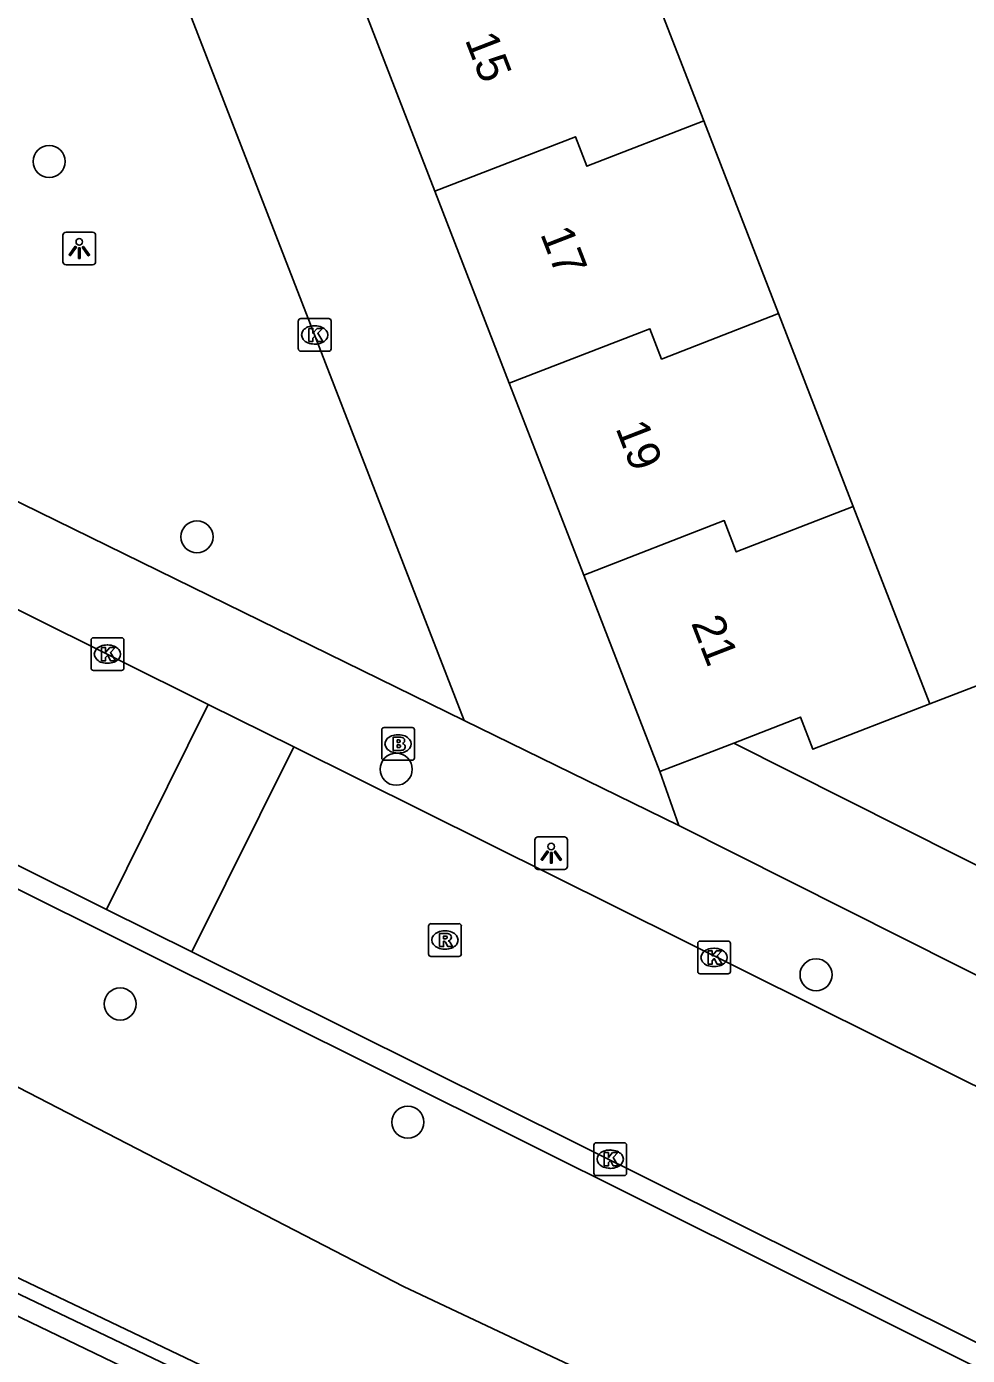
# Model space of a CAD drawing. Extents: x 162990 to 165007, y 383433 to 384336.
# Drawn here: x 164008.61 to 164037.32, y 383776.13 to 383816.68 of the extents above; entities that cross this region are included whole.
import ezdxf

# ---------------------------------------------------------------- set-up
doc = ezdxf.new("R2010")
doc.units = 0
for name, color, linetype in [('IMGEO_Boom', 7, 'Continuous'), ('IMGEO_Brandkraan', 7, 'Continuous'), ('IMGEO_Geluidsscherm', 7, 'Continuous'), ('IMGEO_Groenvoorziening', 7, 'Continuous'), ('IMGEO_Kolk', 7, 'Continuous'), ('IMGEO_Lichtpunt', 7, 'Continuous'), ('IMGEO_Pand', 7, 'Continuous'), ('IMGEO_Pand_nummerreeks', 7, 'Continuous'), ('IMGEO_Rijbaan_lokaal_open', 7, 'Continuous'), ('IMGEO_Rioolput', 7, 'Continuous'), ('IMGEO_Spoorbaan_halfverhard', 7, 'Continuous'), ('IMGEO_Voetpad_open', 7, 'Continuous')]:
    doc.layers.add(name, color=color, linetype=linetype)

msp = doc.modelspace()

# ---------------------------------------------------------------- linework, layer by layer
at = {"layer": 'IMGEO_Boom'}
for centre in [(164009.302, 383812.563), (164013.813, 383801.112), (164019.892, 383794.019), (164032.7, 383787.749), (164011.468, 383786.857), (164020.246, 383783.251)]:
    msp.add_circle(centre, 0.489, dxfattribs=at)
at = {"layer": 'IMGEO_Brandkraan'}
for p, q in [((164019.449, 383794.368), (164019.449, 383795.22)), ((164019.524, 383795.294), (164020.376, 383795.294)), ((164019.937, 383795.074), (164019.962, 383795.074)), ((164020.45, 383795.22), (164020.45, 383794.368)), ((164020.376, 383794.294), (164019.524, 383794.294)), ((164019.96, 383794.514), (164019.935, 383794.514))]:
    msp.add_line(p, q, dxfattribs=at)
for points in [[(164019.449, 383794.368), (164019.449, 383795.22)], [(164019.524, 383795.294), (164020.376, 383795.294)], [(164019.797, 383794.994), (164019.797, 383794.594), (164020.01, 383794.594)], [(164020.028, 383794.994), (164019.797, 383794.994)], [(164020.45, 383795.22), (164020.45, 383794.368)], [(164019.976, 383794.913), (164019.922, 383794.913), (164019.922, 383794.837)], [(164019.922, 383794.837), (164019.975, 383794.837)], [(164019.984, 383794.761), (164019.922, 383794.761), (164019.922, 383794.68)], [(164019.922, 383794.68), (164019.984, 383794.68)], [(164020.376, 383794.294), (164019.524, 383794.294)]]:
    msp.add_lwpolyline(points, dxfattribs=at)
for centre, radius, start, end in [((164019.526, 383795.218), 0.0765, 91.552, 178.448), ((164019.526, 383795.218), 0.0765, 91.552, 178.448), ((164020.032, 383794.849), 0.145, 59.4692, 91.5367), ((164020.057, 383794.896), 0.0922, 285.5137, 58.1501), ((164020.374, 383795.218), 0.0765, 1.552, 88.448), ((164020.374, 383795.218), 0.0765, 1.552, 88.448), ((164019.977, 383794.875), 0.0379, 267.8285, 90.9355), ((164019.985, 383794.72), 0.0404, 269.8759, 90.5077), ((164020.016, 383794.845), 0.251, 268.6676, 293.5347), ((164020.062, 383794.704), 0.105, 301.3115, 78.989), ((164019.526, 383794.37), 0.0765, 181.552, 268.448), ((164019.526, 383794.37), 0.0765, 181.552, 268.448), ((164020.374, 383794.37), 0.0765, 271.552, 358.448), ((164020.374, 383794.37), 0.0765, 271.552, 358.448)]:
    msp.add_arc(centre, radius, start, end, dxfattribs=at)
for centre, major_axis, ratio, start_param, end_param in [((164019.936, 383794.794), (-0.387, 0.002), 0.722429, 4.712389, 7.853982), ((164019.961, 383794.794), (-0.39, 0.002), 0.717154, 1.570796, 4.712389)]:
    msp.add_ellipse(centre, major_axis=major_axis, ratio=ratio, start_param=start_param, end_param=end_param, dxfattribs=at)
at = {"layer": 'IMGEO_Geluidsscherm'}
msp.add_lwpolyline([(163949.283, 383805.578), (163958.493, 383801.554), (163976.899, 383793.724), (163981.48, 383791.723), (163994.879, 383784.928), (164003.875, 383780.639), (164032.407, 383767.008), (164041.418, 383762.706), (164050.208, 383757.972), (164059.111, 383753.358), (164067.978, 383748.728), (164076.812, 383744.138)], dxfattribs=at)
at = {"layer": 'IMGEO_Groenvoorziening'}
for points in [[(163762.901, 383879.022), (163763.142, 383879.783), (163770.57, 383877.207), (163786.519, 383872.073), (163829.229, 383857.865), (163846.299, 383851.794), (163880.237, 383839.724), (163923.817, 383821.246), (163935.03, 383816.871), (163938.07, 383815.685), (164000, 383788.515), (164001.434, 383787.886), (164020.113, 383778.24), (164032.955, 383772.178), (164060.575, 383757.962), (164061.832, 383760.603)], [(164036.173, 383796.015), (164044.109, 383799.068)], [(164030.188, 383794.82), (164045.656, 383787.034)], [(164028.519, 383792.302), (164027.938, 383793.948)]]:
    msp.add_lwpolyline(points, dxfattribs=at)
at = {"layer": 'IMGEO_Kolk'}
for p, q in [((164016.905, 383806.847), (164016.905, 383807.699)), ((164016.98, 383807.773), (164017.832, 383807.773)), ((164017.393, 383807.553), (164017.418, 383807.553)), ((164017.906, 383807.699), (164017.906, 383806.847)), ((164017.832, 383806.773), (164016.98, 383806.773)), ((164017.416, 383806.993), (164017.391, 383806.993)), ((164010.581, 383797.107), (164010.581, 383797.959)), ((164010.656, 383798.033), (164011.508, 383798.033)), ((164011.069, 383797.813), (164011.094, 383797.813)), ((164011.582, 383797.959), (164011.582, 383797.107)), ((164011.508, 383797.033), (164010.656, 383797.033)), ((164011.092, 383797.253), (164011.067, 383797.253)), ((164029.089, 383787.851), (164029.089, 383788.703)), ((164029.164, 383788.777), (164030.016, 383788.777)), ((164029.577, 383788.557), (164029.602, 383788.557)), ((164030.09, 383788.703), (164030.09, 383787.851)), ((164030.016, 383787.777), (164029.164, 383787.777)), ((164029.6, 383787.997), (164029.575, 383787.997)), ((164025.92, 383781.696), (164025.92, 383782.548)), ((164025.995, 383782.622), (164026.847, 383782.622)), ((164026.408, 383782.402), (164026.433, 383782.402)), ((164026.921, 383782.548), (164026.921, 383781.696)), ((164026.847, 383781.622), (164025.995, 383781.622)), ((164026.431, 383781.842), (164026.406, 383781.842))]:
    msp.add_line(p, q, dxfattribs=at)
for points in [[(164016.905, 383806.847), (164016.905, 383807.699)], [(164016.98, 383807.773), (164017.832, 383807.773)], [(164017.906, 383807.699), (164017.906, 383806.847)], [(164017.226, 383807.473), (164017.349, 383807.473), (164017.349, 383807.322), (164017.479, 383807.473), (164017.643, 383807.473), (164017.497, 383807.322), (164017.65, 383807.073), (164017.498, 383807.073), (164017.413, 383807.237), (164017.349, 383807.17), (164017.349, 383807.073), (164017.226, 383807.073), (164017.226, 383807.473)], [(164017.832, 383806.773), (164016.98, 383806.773)], [(164010.581, 383797.107), (164010.581, 383797.959)], [(164010.656, 383798.033), (164011.508, 383798.033)], [(164011.582, 383797.959), (164011.582, 383797.107)], [(164010.902, 383797.733), (164011.025, 383797.733), (164011.025, 383797.582), (164011.155, 383797.733), (164011.319, 383797.733), (164011.173, 383797.582), (164011.326, 383797.333), (164011.174, 383797.333), (164011.089, 383797.497), (164011.025, 383797.43), (164011.025, 383797.333), (164010.902, 383797.333), (164010.902, 383797.733)], [(164011.508, 383797.033), (164010.656, 383797.033)], [(164029.089, 383787.851), (164029.089, 383788.703)], [(164029.164, 383788.777), (164030.016, 383788.777)], [(164029.41, 383788.477), (164029.533, 383788.477), (164029.533, 383788.326), (164029.663, 383788.477), (164029.827, 383788.477), (164029.681, 383788.326), (164029.834, 383788.077), (164029.682, 383788.077), (164029.597, 383788.241), (164029.533, 383788.174), (164029.533, 383788.077), (164029.41, 383788.077), (164029.41, 383788.477)], [(164030.09, 383788.703), (164030.09, 383787.851)], [(164030.016, 383787.777), (164029.164, 383787.777)], [(164025.92, 383781.696), (164025.92, 383782.548)], [(164025.995, 383782.622), (164026.847, 383782.622)], [(164026.921, 383782.548), (164026.921, 383781.696)], [(164026.241, 383782.322), (164026.364, 383782.322), (164026.364, 383782.171), (164026.494, 383782.322), (164026.658, 383782.322), (164026.512, 383782.171), (164026.665, 383781.922), (164026.513, 383781.922), (164026.428, 383782.086), (164026.364, 383782.019), (164026.364, 383781.922), (164026.241, 383781.922), (164026.241, 383782.322)], [(164026.847, 383781.622), (164025.995, 383781.622)]]:
    msp.add_lwpolyline(points, dxfattribs=at)
for centre, start, end in [((164016.982, 383807.697), 91.552, 178.448), ((164016.982, 383807.697), 91.552, 178.448), ((164017.83, 383807.697), 1.552, 88.448), ((164017.83, 383807.697), 1.552, 88.448), ((164016.982, 383806.849), 181.552, 268.448), ((164016.982, 383806.849), 181.552, 268.448), ((164017.83, 383806.849), 271.552, 358.448), ((164017.83, 383806.849), 271.552, 358.448), ((164010.658, 383797.957), 91.552, 178.448), ((164010.658, 383797.957), 91.552, 178.448), ((164011.506, 383797.957), 1.552, 88.448), ((164011.506, 383797.957), 1.552, 88.448), ((164010.658, 383797.109), 181.552, 268.448), ((164010.658, 383797.109), 181.552, 268.448), ((164011.506, 383797.109), 271.552, 358.448), ((164011.506, 383797.109), 271.552, 358.448), ((164029.166, 383788.701), 91.552, 178.448), ((164029.166, 383788.701), 91.552, 178.448), ((164030.014, 383788.701), 1.552, 88.448), ((164030.014, 383788.701), 1.552, 88.448), ((164029.166, 383787.853), 181.552, 268.448), ((164029.166, 383787.853), 181.552, 268.448), ((164030.014, 383787.853), 271.552, 358.448), ((164030.014, 383787.853), 271.552, 358.448), ((164025.997, 383782.546), 91.552, 178.448), ((164025.997, 383782.546), 91.552, 178.448), ((164026.845, 383782.546), 1.552, 88.448), ((164026.845, 383782.546), 1.552, 88.448), ((164025.997, 383781.698), 181.552, 268.448), ((164025.997, 383781.698), 181.552, 268.448), ((164026.845, 383781.698), 271.552, 358.448), ((164026.845, 383781.698), 271.552, 358.448)]:
    msp.add_arc(centre, 0.0765, start, end, dxfattribs=at)
for centre, major_axis, ratio, start_param, end_param in [((164017.392, 383807.273), (-0.387, 0.002), 0.722429, 4.712389, 7.853982), ((164017.417, 383807.273), (-0.39, 0.002), 0.717154, 1.570796, 4.712389), ((164011.068, 383797.533), (-0.387, 0.002), 0.722429, 4.712389, 7.853982), ((164011.093, 383797.533), (-0.39, 0.002), 0.717154, 1.570796, 4.712389), ((164029.576, 383788.277), (-0.387, 0.002), 0.722429, 4.712389, 7.853982), ((164029.601, 383788.277), (-0.39, 0.002), 0.717154, 1.570796, 4.712389), ((164026.407, 383782.122), (-0.387, 0.002), 0.722429, 4.712389, 7.853982), ((164026.432, 383782.122), (-0.39, 0.002), 0.717154, 1.570796, 4.712389)]:
    msp.add_ellipse(centre, major_axis=major_axis, ratio=ratio, start_param=start_param, end_param=end_param, dxfattribs=at)
at = {"layer": 'IMGEO_Lichtpunt'}
for p, q in [((164010.625, 383810.408), (164009.817, 383810.408)), ((164010.625, 383810.408), (164009.817, 383810.408)), ((164009.723, 383810.313), (164009.723, 383809.506)), ((164009.723, 383810.313), (164009.723, 383809.506)), ((164010.719, 383809.506), (164010.719, 383810.313)), ((164010.719, 383809.506), (164010.719, 383810.313)), ((164009.817, 383809.412), (164010.625, 383809.412)), ((164009.817, 383809.412), (164010.625, 383809.412)), ((164024.122, 383791.863), (164024.122, 383791.056)), ((164024.122, 383791.863), (164024.122, 383791.056)), ((164025.024, 383791.958), (164024.216, 383791.958)), ((164025.024, 383791.958), (164024.216, 383791.958)), ((164025.118, 383791.056), (164025.118, 383791.863)), ((164025.118, 383791.056), (164025.118, 383791.863)), ((164024.216, 383790.962), (164025.024, 383790.962)), ((164024.216, 383790.962), (164025.024, 383790.962))]:
    msp.add_line(p, q, dxfattribs=at)
for points in [[(164010.097, 383809.977), (164010.136, 383809.949), (164009.948, 383809.687), (164009.91, 383809.714), (164010.097, 383809.977)], [(164010.309, 383809.949), (164010.347, 383809.976), (164010.534, 383809.714), (164010.495, 383809.686), (164010.309, 383809.949)], [(164010.199, 383809.929), (164010.246, 383809.929), (164010.246, 383809.607), (164010.199, 383809.607), (164010.199, 383809.929)], [(164024.496, 383791.527), (164024.535, 383791.499), (164024.347, 383791.237), (164024.309, 383791.264), (164024.496, 383791.527)], [(164024.598, 383791.479), (164024.645, 383791.479), (164024.645, 383791.157), (164024.598, 383791.157), (164024.598, 383791.479)], [(164024.708, 383791.499), (164024.746, 383791.526), (164024.933, 383791.264), (164024.894, 383791.236), (164024.708, 383791.499)]]:
    msp.add_lwpolyline(points, dxfattribs=at)
for centre in [(164010.222, 383810.111), (164024.621, 383791.661)]:
    msp.add_circle(centre, 0.0994, dxfattribs=at)
for centre, start, end in [((164009.817, 383810.313), 90, 180), ((164009.817, 383810.313), 90, 180), ((164010.625, 383810.313), 0, 90), ((164010.625, 383810.313), 0, 90), ((164009.817, 383809.506), 180, 270), ((164009.817, 383809.506), 180, 270), ((164010.625, 383809.506), 270, 0), ((164010.625, 383809.506), 270, 360), ((164024.216, 383791.863), 90, 180), ((164024.216, 383791.863), 90, 180), ((164025.024, 383791.863), 0, 90), ((164025.024, 383791.863), 0, 90), ((164024.216, 383791.056), 180, 270), ((164024.216, 383791.056), 180, 270), ((164025.024, 383791.056), 270, 0), ((164025.024, 383791.056), 270, 360)]:
    msp.add_arc(centre, 0.0946, start, end, dxfattribs=at)
at = {"layer": 'IMGEO_Pand'}
for points in [[(164021.071, 383811.655), (164018.746, 383817.651), (164023.576, 383819.524), (164023.913, 383818.655), (164026.939, 383819.829), (164029.274, 383813.806)], [(164021.071, 383811.655), (164025.365, 383813.318), (164025.703, 383812.421), (164029.274, 383813.806)], [(164029.274, 383813.806), (164031.556, 383807.922)], [(164023.342, 383805.799), (164021.071, 383811.655)], [(164023.342, 383805.799), (164027.634, 383807.462), (164027.986, 383806.537), (164031.556, 383807.922)], [(164031.556, 383807.922), (164033.837, 383802.039)], [(164025.613, 383799.944), (164023.342, 383805.799)], [(164033.837, 383802.039), (164030.268, 383800.654), (164029.902, 383801.606), (164025.613, 383799.944)], [(164033.837, 383802.039), (164036.173, 383796.015)], [(164027.938, 383793.948), (164025.613, 383799.944)], [(164030.188, 383794.82), (164032.225, 383795.61), (164032.604, 383794.631), (164036.173, 383796.015)], [(164027.938, 383793.948), (164029.53, 383794.565), (164030.188, 383794.82)]]:
    msp.add_lwpolyline(points, dxfattribs=at)
at = {"layer": 'IMGEO_Rijbaan_lokaal_open'}
for points in [[(164014.159, 383795.997), (164000, 383803.041), (163982.59, 383811.732), (163970.395, 383817.873), (163963.039, 383821.502), (163961.404, 383822.3)], [(163958.238, 383815.976), (163985.881, 383802.377), (164000, 383795.245), (164011.05, 383789.744)], [(164011.05, 383789.744), (164014.159, 383795.997)], [(164014.159, 383795.997), (164016.764, 383794.701)], [(164013.655, 383788.447), (164016.764, 383794.701)], [(164016.764, 383794.701), (164066.141, 383770.136), (164066.845, 383769.801)], [(164013.655, 383788.447), (164011.05, 383789.744)], [(164063.775, 383763.5), (164063.32, 383763.72), (164013.655, 383788.447)]]:
    msp.add_lwpolyline(points, dxfattribs=at)
at = {"layer": 'IMGEO_Rioolput'}
for p, q in [((164020.952, 383789.308), (164021.804, 383789.308)), ((164020.877, 383788.382), (164020.877, 383789.234)), ((164021.365, 383789.088), (164021.39, 383789.088)), ((164021.878, 383789.234), (164021.878, 383788.382)), ((164021.388, 383788.528), (164021.363, 383788.528)), ((164021.804, 383788.308), (164020.952, 383788.308))]:
    msp.add_line(p, q, dxfattribs=at)
for points in [[(164020.952, 383789.308), (164021.804, 383789.308)], [(164020.877, 383788.382), (164020.877, 383789.234)], [(164021.466, 383789.006), (164021.214, 383789.008), (164021.214, 383788.608)], [(164021.392, 383788.927), (164021.338, 383788.927), (164021.338, 383788.846)], [(164021.878, 383789.234), (164021.878, 383788.382)], [(164021.214, 383788.608), (164021.338, 383788.608), (164021.338, 383788.77), (164021.349, 383788.77)], [(164021.338, 383788.846), (164021.39, 383788.846)], [(164021.396, 383788.741), (164021.467, 383788.608), (164021.607, 383788.608), (164021.542, 383788.734)], [(164021.804, 383788.308), (164020.952, 383788.308)]]:
    msp.add_lwpolyline(points, dxfattribs=at)
for centre, radius, start, end in [((164020.954, 383789.232), 0.0765, 91.552, 178.448), ((164020.954, 383789.232), 0.0765, 91.552, 178.448), ((164021.802, 383789.232), 0.0765, 1.552, 88.448), ((164021.802, 383789.232), 0.0765, 1.552, 88.448), ((164021.398, 383788.831), 0.0964, 77.0061, 93.1865), ((164021.412, 383788.888), 0.0378, 276.6634, 79.6772), ((164021.465, 383788.896), 0.109, 350.3612, 89.416), ((164021.463, 383788.896), 0.112, 277.5842, 350.9817), ((164021.348, 383788.717), 0.0533, 26.0293, 88.6989), ((164021.374, 383789.035), 0.19, 274.7715, 282.9687), ((164021.447, 383788.681), 0.108, 29.5134, 73.7905), ((164020.954, 383788.384), 0.0765, 181.552, 268.448), ((164020.954, 383788.384), 0.0765, 181.552, 268.448), ((164021.802, 383788.384), 0.0765, 271.552, 358.448), ((164021.802, 383788.384), 0.0765, 271.552, 358.448)]:
    msp.add_arc(centre, radius, start, end, dxfattribs=at)
for centre, major_axis, ratio, start_param, end_param in [((164021.364, 383788.808), (-0.387, 0.002), 0.722429, 4.712389, 7.853982), ((164021.389, 383788.808), (-0.39, 0.002), 0.717154, 1.570796, 4.712389)]:
    msp.add_ellipse(centre, major_axis=major_axis, ratio=ratio, start_param=start_param, end_param=end_param, dxfattribs=at)
at = {"layer": 'IMGEO_Spoorbaan_halfverhard'}
for points in [[(164077.684, 383742.488), (164059.94, 383751.749), (164051.043, 383756.375), (164045.14, 383759.453), (164041.199, 383761.517), (164038.137, 383763.014), (164033.951, 383764.976), (164025.857, 383768.926), (164012.376, 383775.387), (164004.24, 383779.303), (163996.798, 383782.931), (163991.309, 383785.51), (163982.226, 383789.942), (163977.16, 383792.386), (163969.396, 383795.642), (163962.74, 383798.552), (163954.392, 383802.188), (163937.097, 383809.758)], [(163941.579, 383808.498), (163952.354, 383803.787), (163959.247, 383800.759), (163967.89, 383797.013), (163973.447, 383794.602), (163977.32, 383792.995), (163981.38, 383791.05), (163989.6, 383787.092), (164000.088, 383781.967), (164012.461, 383776.047), (164027.836, 383768.672), (164034.856, 383765.255), (164038.873, 383763.39), (164042.324, 383761.623), (164050.773, 383757.225), (164058.642, 383753.14), (164065.81, 383749.41), (164078.944, 383742.585)], [(164076.812, 383744.138), (164067.978, 383748.728), (164059.111, 383753.358), (164050.208, 383757.972), (164041.418, 383762.706), (164032.407, 383767.008), (164003.875, 383780.639), (163994.879, 383784.928), (163981.48, 383791.723), (163976.899, 383793.724), (163958.493, 383801.554), (163949.283, 383805.578)]]:
    msp.add_lwpolyline(points, dxfattribs=at)
at = {"layer": 'IMGEO_Voetpad_open'}
for points in [[(163952.06, 383818.131), (164000, 383794.524), (164063.019, 383763.095)], [(164013.314, 383817.827), (164021.968, 383795.511)], [(163995.788, 383808.444), (164005.358, 383803.649), (164021.968, 383795.511)], [(164021.968, 383795.511), (164028.519, 383792.302)], [(164048.952, 383782.017), (164028.519, 383792.302)]]:
    msp.add_lwpolyline(points, dxfattribs=at)

# ---------------------------------------------------------------- texts
at = {"layer": 'IMGEO_Pand_nummerreeks'}
for s, p in [('15', (164021.978, 383816.285)), ('17', (164024.276, 383810.359)), ('19', (164026.574, 383804.433)), ('21', (164028.88, 383798.486))]:
    msp.add_text(s, height=1, rotation=291.1962, dxfattribs=at).set_placement(p)

doc.saveas('drawing.dxf')
